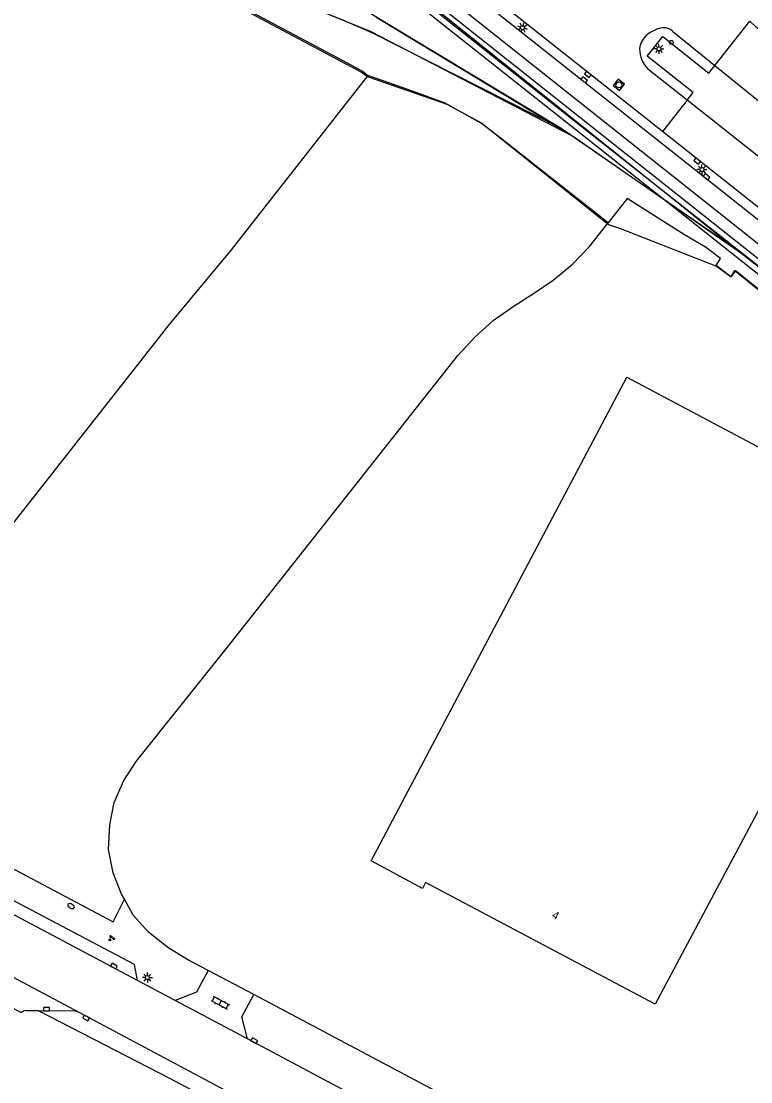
# Model space of a CAD drawing. Extents: x 136000 to 138005, y 398500 to 400500.
# Drawn here: x 136314.2 to 136405.4, y 398859.5 to 398992 of the extents above; entities that cross this region are included whole.
import ezdxf

# ---------------------------------------------------------------- set-up
doc = ezdxf.new("R2010")
doc.units = 0
for name, color, linetype in [('gg-afsc-hekwerk', 7, 'Continuous'), ('gg-anno-huisnummerreeks BGT', 7, 'Continuous'), ('gg-aspt-spoorlijn', 7, 'Continuous'), ('gg-bbg-hoofdgebouw', 7, 'Continuous'), ('gg-knt-verharding', 7, 'Continuous'), ('gg-knt-verharding nz', 7, 'Continuous'), ('gt-grn-groengrens', 7, 'Continuous'), ('gt-grn-weggrens', 7, 'Continuous'), ('gt-symb-brandkraan', 7, 'Continuous'), ('gt-symb-groenvak', 7, 'Continuous'), ('gt-symb-klinker verharding', 7, 'Continuous'), ('gt-symb-kolk', 7, 'Continuous'), ('gt-symb-lichtmast', 7, 'Continuous'), ('gt-symb-rioolschacht', 7, 'Continuous'), ('gt-symb-verkeersregelinstallatiepaal', 7, 'Continuous')]:
    doc.layers.add(name, color=color, linetype=linetype)

# ---------------------------------------------------------------- blocks, each defined once
blk = doc.blocks.new('gt0-VIPAAL')
at = {"layer": 'gt-symb-verkeersregelinstallatiepaal'}
blk.add_circle((0, 0), 0.25, dxfattribs=at)
blk = doc.blocks.new('gt0-KOLK')
at = {"layer": 'gt-symb-kolk'}
blk.add_lwpolyline([(0, 0), (0.37, 0), (0.37, 0.4), (-0.38, 0.4), (-0.38, 0), (0, 0)], dxfattribs=at)
blk = doc.blocks.new('gt0-LMAST')
at = {"layer": 'gt-symb-lichtmast'}
for p, q in [((-0.18, 0.17), (-0.45, 0.44)), ((-0.01, 0.25), (-0.01, 0.62)), ((0.17, 0.17), (0.44, 0.44)), ((-0.26, 0), (-0.63, 0)), ((-0.18, -0.18), (-0.45, -0.45)), ((-0.01, -0.25), (-0.01, -0.63)), ((0.44, -0.45), (0.17, -0.18)), ((0.24, 0), (0.62, 0))]:
    blk.add_line(p, q, dxfattribs=at)
blk.add_circle((-0.01, 0), 0.25, dxfattribs=at)
blk = doc.blocks.new('gt0-RS')
at = {"layer": 'gt-symb-rioolschacht'}
blk.add_lwpolyline([(-0.5, -0.5), (0.5, -0.5), (0.5, 0.5), (-0.5, 0.5)], close=True, dxfattribs=at)
blk.add_circle((0, 0), 0.375, dxfattribs=at)
blk = doc.blocks.new('gt0-KL1')
at = {"layer": 'gt-symb-klinker verharding'}
for p, q in [((-1.15, 0.3), (1.15, 0.3)), ((-1, -0.3), (-1, 0.3)), ((-0.5, 0.3), (-0.5, 0.45)), ((0, -0.3), (0, 0.3)), ((0.5, 0.3), (0.5, 0.45)), ((1, -0.3), (1, 0.3)), ((-1.15, -0.3), (1.15, -0.3)), ((-0.5, -0.45), (-0.5, -0.3)), ((0.5, -0.45), (0.5, -0.3))]:
    blk.add_line(p, q, dxfattribs=at)
blk = doc.blocks.new('gt0-BR')
at = {"layer": 'gt-symb-brandkraan'}
for centre, radius, start, end in [((-0.24, 0), 0.206, 107.5669, 252.4331), ((0.6, -2.66), 3, 106.892, 107.5669), ((0, -0.69), 0.938, 73.108, 106.892), ((-0.6, -2.66), 3, 72.4331, 73.108), ((0.24, 0), 0.206, 287.567, 72.4331), ((0.6, 2.66), 3, 252.4331, 253.108), ((0, 0.69), 0.938, 253.108, 286.8921), ((-0.6, 2.66), 3, 286.8921, 287.567)]:
    blk.add_arc(centre, radius, start, end, dxfattribs=at)
blk = doc.blocks.new('gt0-GRVAK')
at = {"layer": 'gt-symb-groenvak'}
for p, q in [((-0.11, 0.19), (-0.23, 0.24)), ((-0.18, 0.15), (0.09, 0.15)), ((-0.09, 0.21), (-0.16, 0.32)), ((-0.05, 0.21), (-0.05, 0.39)), ((0, 0.21), (0.06, 0.32)), ((0.01, 0.19), (0.13, 0.24)), ((0.26, -0.05), (0.2, 0.06)), ((0.3, -0.05), (0.3, 0.13)), ((0.35, -0.05), (0.41, 0.06)), ((-0.24, -0.23), (-0.36, -0.18)), ((-0.32, -0.26), (-0.05, -0.26)), ((-0.23, -0.21), (-0.29, -0.1)), ((-0.18, -0.2), (-0.18, -0.02)), ((-0.14, -0.21), (-0.07, -0.1)), ((-0.12, -0.23), (0, -0.18)), ((0.24, -0.07), (0.12, -0.02)), ((0.17, -0.11), (0.44, -0.11)), ((0.37, -0.07), (0.49, -0.02))]:
    blk.add_line(p, q, dxfattribs=at)

msp = doc.modelspace()

# ---------------------------------------------------------------- linework, layer by layer
at = {"layer": 'gg-afsc-hekwerk'}
for p, q in [((136343.28, 398870.37), (136337.58, 398873.38)), ((136377.49, 398852.27), (136343.28, 398870.37))]:
    msp.add_line(p, q, dxfattribs=at)
for points in [[(136344.2, 399002.6), (136341, 398994.03), (136356.77, 398985.67), (136357.59, 398985.08), (136367.44, 398981.66), (136371.79, 398979.29), (136387.62, 398966.64), (136389.01, 398966.17), (136401.14, 398961.42), (136402.97, 398960.1), (136403.45, 398960.87), (136433.4, 398936.6), (136517.98, 398869.55), (136539.08, 398852.7), (136538.32, 398851.25)], [(136341.62, 398995.79), (136341.08, 398994.18), (136354.35, 398987.18), (136356.95, 398985.76), (136357.55, 398985.24)], [(136357.55, 398985.24), (136340.44, 398963.45), (136332.68, 398954.08), (136308.49, 398923.36)], [(136387.59, 398966.85), (136376.45, 398975.58), (136374.08, 398977.47), (136371.76, 398979.23), (136367.15, 398981.81), (136361.96, 398983.71), (136357.55, 398985.24)], [(136494.18, 398888.43), (136434.66, 398935.68), (136415.91, 398950.8), (136409.02, 398956.42), (136408.3, 398956.93), (136407.22, 398957.88), (136403.52, 398960.82), (136402.95, 398960.07), (136401.08, 398961.48), (136401.65, 398962.36), (136399.77, 398963.79), (136397.13, 398965.31), (136389.99, 398969.88), (136387.59, 398966.85)], [(136327.11, 398882.29), (136326.75, 398882.93), (136325.7, 398885.61), (136325.12, 398888.52), (136325.29, 398891.58), (136325.83, 398894.4), (136327.02, 398897.14), (136328.6, 398899.5), (136339.82, 398913.58), (136368.79, 398950.26), (136370.91, 398952.53), (136373.2, 398954.61), (136375.7, 398956.39), (136378.27, 398957.99), (136380.71, 398959.65), (136383.08, 398961.62), (136385.24, 398963.88), (136387.59, 398966.85)], [(136312.21, 398886.65), (136325.69, 398879.47), (136327.11, 398882.29)], [(136337.58, 398873.38), (136335.03, 398874.73), (136332.52, 398876.26), (136330.14, 398878.17), (136328.22, 398880.29), (136327.11, 398882.29)], [(136316.33, 398868.37), (136332.76, 398859.95), (136477.56, 398782.97)]]:
    msp.add_lwpolyline(points, dxfattribs=at)
at = {"layer": 'gg-aspt-spoorlijn'}
for p, q in [((136382.81, 398979.99), (136225.13, 399105.08)), ((136383.12, 398977.65), (136358.67, 398992.46)), ((136383.12, 398977.65), (136357.88, 398990.75)), ((136405.26, 398962.29), (136382.81, 398979.99)), ((136394.97, 398969.46), (136381.7, 398978.6)), ((136405.26, 398962.29), (136383.12, 398977.65)), ((136403.7, 398963.44), (136394.97, 398969.46))]:
    msp.add_line(p, q, dxfattribs=at)
for points in [[(136216.63, 399111.86), (136217.06, 399111.52), (136242.97, 399091.15), (136285.38, 399057.34), (136338.25, 399015.62), (136364.17, 398995.12), (136382.8, 398980.18), (136403.7, 398963.44)], [(136357.88, 398990.75), (136351.5, 398993.31), (136343.65, 398995.88), (136244.69, 399021.89)], [(136381.7, 398978.6), (136358.9, 398992.35), (136357.23, 398993.39), (136356.15, 398994.05), (136355.08, 398994.7), (136353.63, 398995.56), (136352.16, 398996.39), (136350.46, 398997.32), (136348.71, 398998.16), (136347.34, 398998.72), (136345.98, 398999.27), (136343.18, 399000.5)], [(136381.7, 398978.6), (136358.17, 398990.54), (136354.33, 398992.22), (136351.5, 398993.31), (136348.24, 398994.38), (136344.99, 398995.44), (136343.65, 398995.88), (136341.81, 398996.36)], [(136549.56, 398847.97), (136548.82, 398848.6), (136529.12, 398864.31), (136473.62, 398908.18), (136425.18, 398946.43), (136403.7, 398963.44)], [(136620.35, 398768.38), (136618.51, 398772.8), (136616.07, 398777.76), (136613.82, 398781.86), (136610.87, 398787.09), (136608.14, 398791.59), (136604.08, 398797.3), (136600.51, 398801.99), (136596.79, 398806.5), (136593.49, 398810.3), (136586.38, 398817.76), (136583.45, 398820.6), (136580.38, 398823.39), (136577.35, 398825.93), (136485.24, 398898.78), (136405.26, 398962.29)]]:
    msp.add_lwpolyline(points, dxfattribs=at)
at = {"layer": 'gg-bbg-hoofdgebouw'}
msp.add_lwpolyline([(136393.47, 398869.16), (136364.77, 398884.4), (136364.4, 398883.64), (136357.95, 398887.08), (136389.93, 398947.53), (136425.29, 398928.78), (136393.47, 398869.16)], dxfattribs=at)
at = {"layer": 'gg-knt-verharding'}
for p, q in [((136394.38, 398978.24), (136366.02, 399000.73)), ((136365.9, 398999.3), (136513.67, 398882.08)), ((136395.65, 398990.78), (136400.94, 398986.5)), ((136397.48, 398982.15), (136392.56, 398986.05)), ((136435.58, 398951.93), (136397.48, 398982.15)), ((136515.22, 398882.4), (136394.38, 398978.24)), ((136287.59, 398886.16), (136321.51, 398868.12)), ((136328.74, 398872.14), (136312.22, 398880.93)), ((136333.47, 398869.63), (136328.74, 398872.14)), ((136342.51, 398864.83), (136333.47, 398869.63)), ((136314.85, 398868.39), (136316.33, 398868.37)), ((136321.51, 398868.12), (136478.45, 398784.65)), ((136388.61, 398840.33), (136342.51, 398864.83))]:
    msp.add_line(p, q, dxfattribs=at)
for points in [[(136550.27, 398848.31), (136549.65, 398850.49), (136509.35, 398882.52), (136361.24, 399000)], [(136451.93, 398949.14), (136449.25, 398951.68), (136435.99, 398965.28), (136429.63, 398971.3), (136423.94, 398976.5), (136415.29, 398984.01), (136406.12, 398991.26), (136405.32, 398992.03)], [(136400.94, 398986.5), (136411.6, 398977.88), (136415.44, 398974.64), (136419.4, 398971.15), (136426.76, 398964.42), (136432.65, 398958.72), (136437.2, 398953.98)], [(136287.59, 398886.16), (136288.56, 398882.45), (136288.37, 398882.05), (136314.21, 398868.13)], [(136328.74, 398872.14), (136328.36, 398874.14), (136311.72, 398882.94)], [(136337.58, 398873.38), (136336.12, 398870.69), (136333.47, 398869.63)], [(136342.51, 398864.83), (136341.81, 398867.61), (136343.28, 398870.37)], [(136316.33, 398868.37), (136320.88, 398868.33), (136321.07, 398868.29), (136321.51, 398868.12)]]:
    msp.add_lwpolyline(points, dxfattribs=at)
for centre, radius, start, end in [((136394.87, 398987.66), 3.57, 96.9963, 131.1121), ((136394.62, 398989.79), 1.42, 43.716, 97.704), ((136393.94, 398988.38), 2.43, 125.7468, 174.9459), ((136395.23, 398988.62), 3.71, 180.4662, 223.9809), ((136314.94, 398867.23), 1.16, 94.4269, 129.0839)]:
    msp.add_arc(centre, radius, start, end, dxfattribs=at)
at = {"layer": 'gg-knt-verharding nz'}
msp.add_lwpolyline([(136397.48, 398982.15), (136398.24, 398983.1), (136392.47, 398987.68), (136394.41, 398990.13), (136400.18, 398985.55), (136400.94, 398986.5)], dxfattribs=at)
at = {"layer": 'gt-grn-groengrens'}
for points in [[(136217.1, 399112.47), (136253.44, 399083.58), (136308.93, 399039.59), (136550.27, 398848.31)], [(136216.13, 399111.21), (136356.44, 399000), (136394.97, 398969.46)], [(136394.97, 398969.46), (136480.52, 398901.64), (136483.17, 398899.54), (136486.49, 398896.92), (136492.97, 398891.78), (136549.28, 398847.14)]]:
    msp.add_lwpolyline(points, dxfattribs=at)
at = {"layer": 'gt-grn-weggrens'}
for p, q in [((136400.94, 398986.5), (136405.32, 398992.03)), ((136397.48, 398982.15), (136394.38, 398978.24))]:
    msp.add_line(p, q, dxfattribs=at)

# ---------------------------------------------------------------- block references
at = {"layer": 'gt-symb-brandkraan', "rotation": -27.974729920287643}
msp.add_blockref('gt0-BR', (136320.45, 398881.43), dxfattribs=at)
at = {"layer": 'gt-symb-groenvak'}
msp.add_blockref('gt0-GRVAK', (136325.48, 398877.42), dxfattribs=at)
at = {"layer": 'gt-symb-klinker verharding', "rotation": -27.97472992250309}
msp.add_blockref('gt0-KL1', (136339.1, 398869.36), dxfattribs=at)
at = {"layer": 'gt-symb-kolk'}
for p, rotation in [((136385.17, 398985.55), 141.53705293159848), ((136384.49, 398984.54), -38.418055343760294), ((136398.83, 398974.72), 141.69800616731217), ((136399.77, 398972.43), -38.46294706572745), ((136325.71, 398873.76), -28.281361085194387), ((136317.39, 398868.36), -0.5003166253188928), ((136322.41, 398867.62), 151.56337130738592), ((136343.27, 398864.43), -28.230901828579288)]:
    msp.add_blockref('gt0-KOLK', p, dxfattribs=dict(at, rotation=rotation))
at = {"layer": 'gt-symb-lichtmast', "rotation": 72.36228444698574}
msp.add_blockref('gt0-LMAST', (136376.88, 398991.23), dxfattribs=at)
at = {"layer": 'gt-symb-lichtmast'}
for p in [(136393.95, 398988.57), (136399.33, 398973.49), (136329.99, 398872.51)]:
    msp.add_blockref('gt0-LMAST', p, dxfattribs=at)
at = {"layer": 'gt-symb-rioolschacht', "rotation": -38.46294706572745}
msp.add_blockref('gt0-RS', (136388.94, 398984.07), dxfattribs=at)
at = {"layer": 'gt-symb-verkeersregelinstallatiepaal'}
msp.add_blockref('gt0-VIPAAL', (136395.49, 398989.37), dxfattribs=at)

# ---------------------------------------------------------------- texts
at = {"layer": 'gg-anno-huisnummerreeks BGT'}
msp.add_text('4', height=1, rotation=332, dxfattribs=at).set_placement((136380.47, 398880.03))

doc.saveas('drawing.dxf')
